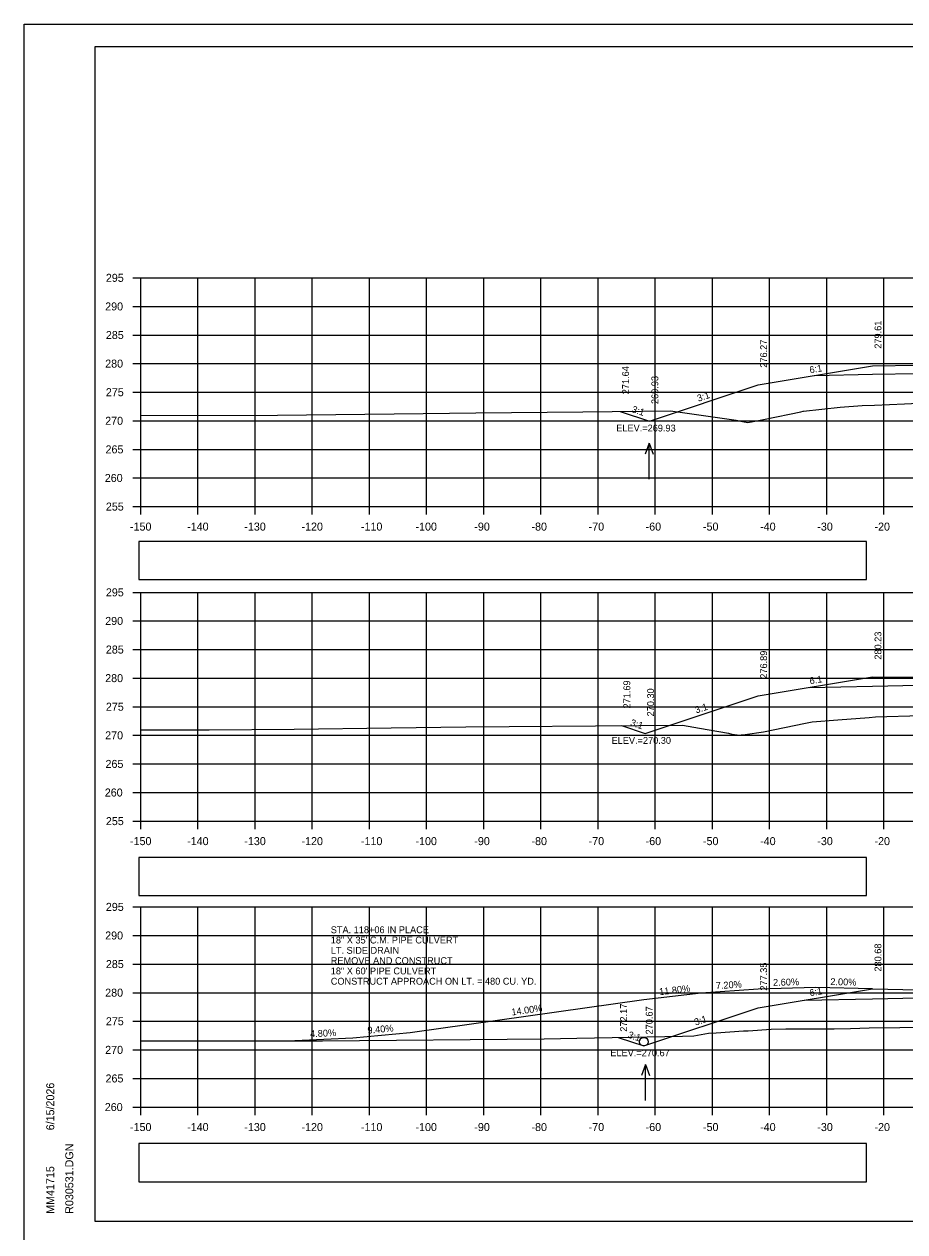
# Model space of a CAD drawing. Extents: x 285 to 4233, y -659 to 3710.
# Drawn here: x 368.9 to 522.9, y 831.7 to 1042.9 of the extents above; entities that cross this region are included whole.
import ezdxf

# ---------------------------------------------------------------- set-up
doc = ezdxf.new("R2010")
doc.units = 0
for name, color, linetype in [('R_Alt Surface', 7, 'Continuous'), ('R_Axis', 7, 'Continuous'), ('R_Axis Annot', 7, 'Continuous'), ('R_Border', 7, 'Continuous'), ('R_Drive', 7, 'Continuous'), ('R_Exist Surface', 7, 'Continuous'), ('R_Fin Surface', 7, 'Continuous'), ('R_Grid', 7, 'Continuous'), ('R_No Plot', 7, 'Continuous'), ('R_Water', 7, 'Continuous'), ('R_Water Annot', 7, 'Continuous'), ('R_Xsect Elev', 7, 'Continuous'), ('R_Xsect Slope', 7, 'Continuous')]:
    doc.layers.add(name, color=color, linetype=linetype)

msp = doc.modelspace()

# ---------------------------------------------------------------- linework, layer by layer
at = {"layer": 'R_Alt Surface'}
for points in [[(507.16, 981.42), (517.28, 981.63), (525.28, 981.79), (551.28, 982.09), (551.28, 982.09), (557.28, 981.97), (566.12, 981.79)], [(506.17, 926.88), (517.28, 927.1), (525.28, 927.26), (551.28, 927.09), (551.28, 927.09), (557.28, 926.97), (566.12, 926.79)], [(505.44, 872.21), (517.28, 872.45), (525.28, 872.61), (551.28, 872.09), (554.58, 872.02), (560.58, 871.9), (569.42, 871.72)]]:
    msp.add_lwpolyline(points, dxfattribs=at)
at = {"layer": 'R_Axis'}
for p, q in [((387.88, 998.5), (389.28, 998.5)), ((389.28, 958.5), (389.28, 998.5)), ((387.88, 993.5), (389.28, 993.5)), ((387.88, 988.5), (389.28, 988.5)), ((387.88, 983.5), (389.28, 983.5)), ((387.88, 978.5), (389.28, 978.5)), ((387.88, 973.5), (389.28, 973.5)), ((387.88, 968.5), (389.28, 968.5)), ((387.88, 963.5), (389.28, 963.5)), ((387.88, 958.5), (389.28, 958.5)), ((389.28, 958.5), (689.28, 958.5)), ((389.28, 957.1), (389.28, 958.5)), ((399.28, 957.1), (399.28, 958.5)), ((409.28, 957.1), (409.28, 958.5)), ((419.28, 957.1), (419.28, 958.5)), ((429.28, 957.1), (429.28, 958.5)), ((439.28, 957.1), (439.28, 958.5)), ((449.28, 957.1), (449.28, 958.5)), ((459.28, 957.1), (459.28, 958.5)), ((469.28, 957.1), (469.28, 958.5)), ((479.28, 957.1), (479.28, 958.5)), ((489.28, 957.1), (489.28, 958.5)), ((499.28, 957.1), (499.28, 958.5)), ((509.28, 957.1), (509.28, 958.5)), ((519.28, 957.1), (519.28, 958.5)), ((387.88, 943.5), (389.28, 943.5)), ((389.28, 903.5), (389.28, 943.5)), ((387.88, 938.5), (389.28, 938.5)), ((387.88, 933.5), (389.28, 933.5)), ((387.88, 928.5), (389.28, 928.5)), ((387.88, 923.5), (389.28, 923.5)), ((387.88, 918.5), (389.28, 918.5)), ((387.88, 913.5), (389.28, 913.5)), ((387.88, 908.5), (389.28, 908.5)), ((387.88, 903.5), (389.28, 903.5)), ((389.28, 903.5), (689.28, 903.5)), ((389.28, 902.1), (389.28, 903.5)), ((399.28, 902.1), (399.28, 903.5)), ((409.28, 902.1), (409.28, 903.5)), ((419.28, 902.1), (419.28, 903.5)), ((429.28, 902.1), (429.28, 903.5)), ((439.28, 902.1), (439.28, 903.5)), ((449.28, 902.1), (449.28, 903.5)), ((459.28, 902.1), (459.28, 903.5)), ((469.28, 902.1), (469.28, 903.5)), ((479.28, 902.1), (479.28, 903.5)), ((489.28, 902.1), (489.28, 903.5)), ((499.28, 902.1), (499.28, 903.5)), ((509.28, 902.1), (509.28, 903.5)), ((519.28, 902.1), (519.28, 903.5)), ((387.88, 888.5), (389.28, 888.5)), ((389.28, 853.5), (389.28, 888.5)), ((387.88, 883.5), (389.28, 883.5)), ((387.88, 878.5), (389.28, 878.5)), ((387.88, 873.5), (389.28, 873.5)), ((387.88, 868.5), (389.28, 868.5)), ((387.88, 863.5), (389.28, 863.5)), ((387.88, 858.5), (389.28, 858.5)), ((387.88, 853.5), (389.28, 853.5)), ((389.28, 853.5), (689.28, 853.5)), ((389.28, 852.1), (389.28, 853.5)), ((399.28, 852.1), (399.28, 853.5)), ((409.28, 852.1), (409.28, 853.5)), ((419.28, 852.1), (419.28, 853.5)), ((429.28, 852.1), (429.28, 853.5)), ((439.28, 852.1), (439.28, 853.5)), ((449.28, 852.1), (449.28, 853.5)), ((459.28, 852.1), (459.28, 853.5)), ((469.28, 852.1), (469.28, 853.5)), ((479.28, 852.1), (479.28, 853.5)), ((489.28, 852.1), (489.28, 853.5)), ((499.28, 852.1), (499.28, 853.5)), ((509.28, 852.1), (509.28, 853.5)), ((519.28, 852.1), (519.28, 853.5))]:
    msp.add_line(p, q, dxfattribs=at)
at = {"layer": 'R_Axis Annot'}
for points in [[(388.91, 945.72), (516.24, 945.72), (516.24, 952.37), (388.91, 952.37)], [(388.91, 890.48), (516.24, 890.48), (516.24, 897.13), (388.91, 897.13)], [(388.91, 840.45), (516.24, 840.45), (516.24, 847.1), (388.91, 847.1)]]:
    msp.add_lwpolyline(points, close=True, dxfattribs=at)
at = {"layer": 'R_Border'}
for p, q in [((381.28, 1038.96), (697.46, 1038.96)), ((381.28, 833.5), (381.28, 1038.96)), ((381.28, 833.5), (381.28, 833.5)), ((697.46, 833.5), (381.28, 833.5))]:
    msp.add_line(p, q, dxfattribs=at)
at = {"layer": 'R_Drive'}
for p, q in [((507.28, 874.38), (497.28, 874.12)), ((517.28, 874.18), (507.28, 874.38)), ((477.28, 872.22), (436.37, 866.5)), ((487.28, 873.4), (477.28, 872.22)), ((497.28, 874.12), (487.28, 873.4)), ((436.37, 866.5), (426.37, 865.56)), ((426.37, 865.56), (416.21, 865.07))]:
    msp.add_line(p, q, dxfattribs=at)
at = {"layer": 'R_Exist Surface'}
for points in [[(389.28, 974.42), (413.19, 974.5), (438.66, 974.76), (447.86, 974.87), (466.62, 975.07), (481.96, 975.24), (484.83, 974.82), (493.45, 973.62), (494.56, 973.36), (495.49, 973.23), (497.62, 973.61), (498.49, 973.78), (504.73, 975.09), (505.13, 975.18), (505.23, 975.19), (511.61, 975.86), (515.46, 976.15), (517.61, 976.24), (522.87, 976.49), (526.54, 976.65)], [(389.28, 919.44), (401.23, 919.48), (416.1, 919.55), (433.05, 919.81), (446.16, 919.98), (476.39, 920.21), (484.02, 920.28), (487.01, 919.73), (492.11, 918.87), (492.68, 918.73), (494.07, 918.5), (494.28, 918.61), (495, 918.63), (498.22, 919.11), (505.56, 920.63), (506.7, 920.87), (511.23, 921.22), (516.71, 921.63), (517.81, 921.71), (525.8, 921.96)], [(389.28, 865.07), (410.14, 865.07), (417.38, 865.07), (421.07, 865.09), (459.84, 865.41), (465.58, 865.52), (484.06, 865.91), (486.04, 865.97), (488.61, 866.4), (489.9, 866.47), (494.72, 866.8), (495.53, 866.8), (499.57, 867.11), (502.1, 867.17), (504.2, 867.2), (510.54, 867.2), (513.42, 867.25), (516.69, 867.33), (522.05, 867.41), (527.13, 867.46)]]:
    msp.add_lwpolyline(points, dxfattribs=at)
at = {"layer": 'R_Fin Surface'}
for points in [[(473.13, 975.14), (478.25, 973.43), (497.28, 979.78), (517.28, 983.11), (525.28, 983.2), (527.28, 983.23), (551.28, 983.5), (557.28, 983.26), (581.28, 979.26), (587.84, 977.08)], [(473.35, 920.19), (477.5, 918.81), (497.28, 925.4), (517.28, 928.73), (525.28, 928.68), (527.28, 928.66), (551.28, 928.5), (557.28, 928.26), (581.28, 924.26), (586.78, 922.43)], [(472.78, 865.67), (477.26, 864.18), (497.28, 870.85), (517.28, 874.18), (525.28, 874.02), (527.28, 873.98), (551.28, 873.5), (554.58, 873.44), (560.58, 873.2), (584.58, 869.2), (592.36, 866.6)]]:
    msp.add_lwpolyline(points, dxfattribs=at)
at = {"layer": 'R_Grid'}
for p, q in [((389.28, 998.5), (689.28, 998.5)), ((389.28, 958.5), (389.28, 998.5)), ((399.28, 958.5), (399.28, 998.5)), ((409.28, 958.5), (409.28, 998.5)), ((419.28, 958.5), (419.28, 998.5)), ((429.28, 958.5), (429.28, 998.5)), ((439.28, 958.5), (439.28, 998.5)), ((449.28, 958.5), (449.28, 998.5)), ((459.28, 958.5), (459.28, 998.5)), ((469.28, 958.5), (469.28, 998.5)), ((479.28, 958.5), (479.28, 998.5)), ((489.28, 958.5), (489.28, 998.5)), ((499.28, 958.5), (499.28, 998.5)), ((509.28, 958.5), (509.28, 998.5)), ((519.28, 958.5), (519.28, 998.5)), ((389.28, 993.5), (689.28, 993.5)), ((389.28, 988.5), (689.28, 988.5)), ((389.28, 983.5), (689.28, 983.5)), ((389.28, 978.5), (689.28, 978.5)), ((389.28, 973.5), (689.28, 973.5)), ((389.28, 968.5), (689.28, 968.5)), ((389.28, 963.5), (689.28, 963.5)), ((389.28, 958.5), (689.28, 958.5)), ((389.28, 943.5), (689.28, 943.5)), ((389.28, 903.5), (389.28, 943.5)), ((399.28, 903.5), (399.28, 943.5)), ((409.28, 903.5), (409.28, 943.5)), ((419.28, 903.5), (419.28, 943.5)), ((429.28, 903.5), (429.28, 943.5)), ((439.28, 903.5), (439.28, 943.5)), ((449.28, 903.5), (449.28, 943.5)), ((459.28, 903.5), (459.28, 943.5)), ((469.28, 903.5), (469.28, 943.5)), ((479.28, 903.5), (479.28, 943.5)), ((489.28, 903.5), (489.28, 943.5)), ((499.28, 903.5), (499.28, 943.5)), ((509.28, 903.5), (509.28, 943.5)), ((519.28, 903.5), (519.28, 943.5)), ((389.28, 938.5), (689.28, 938.5)), ((389.28, 933.5), (689.28, 933.5)), ((389.28, 928.5), (689.28, 928.5)), ((389.28, 923.5), (689.28, 923.5)), ((389.28, 918.5), (689.28, 918.5)), ((389.28, 913.5), (689.28, 913.5)), ((389.28, 908.5), (689.28, 908.5)), ((389.28, 903.5), (689.28, 903.5)), ((389.28, 888.5), (689.28, 888.5)), ((389.28, 853.5), (389.28, 888.5)), ((399.28, 853.5), (399.28, 888.5)), ((409.28, 853.5), (409.28, 888.5)), ((419.28, 853.5), (419.28, 888.5)), ((429.28, 853.5), (429.28, 888.5)), ((439.28, 853.5), (439.28, 888.5)), ((449.28, 853.5), (449.28, 888.5)), ((459.28, 853.5), (459.28, 888.5)), ((469.28, 853.5), (469.28, 888.5)), ((479.28, 853.5), (479.28, 888.5)), ((489.28, 853.5), (489.28, 888.5)), ((499.28, 853.5), (499.28, 888.5)), ((509.28, 853.5), (509.28, 888.5)), ((519.28, 853.5), (519.28, 888.5)), ((389.28, 883.5), (689.28, 883.5)), ((389.28, 878.5), (689.28, 878.5)), ((389.28, 873.5), (689.28, 873.5)), ((389.28, 868.5), (689.28, 868.5)), ((389.28, 863.5), (689.28, 863.5)), ((389.28, 858.5), (689.28, 858.5)), ((389.28, 853.5), (689.28, 853.5))]:
    msp.add_line(p, q, dxfattribs=at)
at = {"layer": 'R_No Plot'}
msp.add_line((368.88, 1042.86), (702.21, 1042.86), dxfattribs=at)
for points in [[(368.87, 1042.86), (702.21, 1042.86), (702.21, 829.52), (368.87, 829.52)], [(615.2, 1038.96), (634.82, 1038.96), (634.82, 1029.08), (650.93, 1029.08), (674.13, 1029.08), (674.25, 1000.93), (697.46, 1000.93), (697.46, 833.5), (381.28, 833.5), (381.28, 1038.96)]]:
    msp.add_lwpolyline(points, close=True, dxfattribs=at)
at = {"layer": 'R_Water'}
msp.add_circle((477.26, 864.93), 0.75, dxfattribs=at)
at = {"layer": 'R_Water Annot'}
for p, q in [((478.23, 969.6), (477.53, 967.68)), ((478.23, 963.31), (478.23, 969.6)), ((478.23, 969.6), (478.93, 967.68)), ((477.55, 860.94), (476.85, 859.02)), ((477.55, 854.65), (477.55, 860.94)), ((477.55, 860.94), (478.25, 859.02))]:
    msp.add_line(p, q, dxfattribs=at)

# ---------------------------------------------------------------- texts
at = {"layer": 'R_Axis Annot'}
for s, p in [('295', (383.17, 997.8)), ('290', (383.05, 992.8)), ('285', (383.17, 987.8)), ('280', (383.05, 982.8)), ('275', (383.17, 977.8)), ('270', (383.05, 972.8)), ('265', (383.11, 967.8)), ('260', (382.98, 962.8)), ('255', (383.17, 957.8)), ('-150', (387.39, 954.3)), ('-140', (397.39, 954.3)), ('-130', (407.39, 954.3)), ('-120', (417.39, 954.3)), ('-110', (427.79, 954.3)), ('-100', (437.33, 954.3)), ('-90', (447.62, 954.3)), ('-80', (457.62, 954.3)), ('-70', (467.62, 954.3)), ('-60', (477.59, 954.3)), ('-50', (487.62, 954.3)), ('-40', (497.62, 954.3)), ('-30', (507.62, 954.3)), ('-20', (517.62, 954.3)), ('295', (383.17, 942.8)), ('290', (383.05, 937.8)), ('285', (383.17, 932.8)), ('280', (383.05, 927.8)), ('275', (383.17, 922.8)), ('270', (383.05, 917.8)), ('265', (383.11, 912.8)), ('260', (382.98, 907.8)), ('255', (383.17, 902.8)), ('-150', (387.39, 899.3)), ('-140', (397.39, 899.3)), ('-130', (407.39, 899.3)), ('-120', (417.39, 899.3)), ('-110', (427.79, 899.3)), ('-100', (437.33, 899.3)), ('-90', (447.62, 899.3)), ('-80', (457.62, 899.3)), ('-70', (467.62, 899.3)), ('-60', (477.59, 899.3)), ('-50', (487.62, 899.3)), ('-40', (497.62, 899.3)), ('-30', (507.62, 899.3)), ('-20', (517.62, 899.3)), ('295', (383.17, 887.8)), ('290', (383.05, 882.8)), ('285', (383.17, 877.8)), ('280', (383.05, 872.8)), ('275', (383.17, 867.8)), ('270', (383.05, 862.8)), ('265', (383.11, 857.8)), ('260', (382.98, 852.8)), ('-150', (387.39, 849.3)), ('-140', (397.39, 849.3)), ('-130', (407.39, 849.3)), ('-120', (417.39, 849.3)), ('-110', (427.79, 849.3)), ('-100', (437.33, 849.3)), ('-90', (447.62, 849.3)), ('-80', (457.62, 849.3)), ('-70', (467.62, 849.3)), ('-60', (477.59, 849.3)), ('-50', (487.62, 849.3)), ('-40', (497.62, 849.3)), ('-30', (507.62, 849.3)), ('-20', (517.62, 849.3))]:
    msp.add_text(s, height=1.4, dxfattribs=at).set_placement(p)
at = {"layer": 'R_Border'}
for s, p in [('6/15/2026', (374.14, 849.43)), ('R030531.DGN', (377.47, 834.83)), ('MM41715', (374.14, 834.83))]:
    msp.add_text(s, height=1.4, rotation=90, dxfattribs=at).set_placement(p)
at = {"layer": 'R_Water Annot'}
for s, p in [('STA. 118+06 IN PLACE', (422.51, 883.9)), ('18" X 35\' C.M. PIPE CULVERT', (422.51, 882.1)), ('LT. SIDE DRAIN', (422.51, 880.3)), ('REMOVE AND CONSTRUCT', (422.51, 878.5)), ('18" X 60\' PIPE CULVERT', (422.51, 876.7)), ('CONSTRUCT APPROACH ON LT. = 480 CU. YD.', (422.51, 874.9))]:
    msp.add_text(s, height=1.2, dxfattribs=at).set_placement(p)
at = {"layer": 'R_Xsect Elev'}
for s, rotation, p in [('279.61', 90, (518.83, 986.11)), ('276.27', 90, (498.83, 982.78)), ('271.64', 90, (474.68, 978.14)), ('269.93', 90, (479.8, 976.43)), ('280.23', 90, (518.83, 931.73)), ('276.89', 90, (498.83, 928.4)), ('271.69', 90, (474.9, 923.19)), ('270.30', 90, (479.05, 921.81)), ('280.68', 90, (518.83, 877.18)), ('277.35', 90, (498.83, 873.85)), ('11.80%', 6.7298, (480.03, 873.05)), ('7.20%', 4.1182, (489.9, 874.09)), ('2.60%', 1.4894, (499.89, 874.69)), ('2.00%', 358.8542, (509.89, 874.83)), ('14.00%', 7.9696, (454.19, 869.5)), ('272.17', 90, (474.33, 866.67)), ('270.67', 90, (478.81, 866.2)), ('4.80%', 2.7481, (418.92, 865.7)), ('9.40%', 5.37, (428.99, 866.31))]:
    msp.add_text(s, height=1.2, rotation=rotation, dxfattribs=at).set_placement(p)
for s, p in [('ELEV.=269.93', (472.45, 971.63)), ('ELEV.=270.30', (471.63, 917.01)), ('ELEV.=270.67', (471.41, 862.38))]:
    msp.add_text(s, height=1.2, dxfattribs=at).set_placement(p)
at = {"layer": 'R_Xsect Slope'}
for s, rotation, p in [('6:1', 9.4623, (506.35, 981.79)), ('3:1', 18.4349, (486.82, 976.82)), ('3:1', 341.5651, (475.06, 975.03)), ('6:1', 9.4623, (506.35, 927.42)), ('3:1', 18.4349, (486.44, 922.31)), ('3:1', 341.5651, (474.8, 920.24)), ('6:1', 9.4623, (506.35, 872.87)), ('3:1', 18.4349, (486.32, 867.73)), ('3:1', 341.5651, (474.39, 865.66))]:
    msp.add_text(s, height=1.2, rotation=rotation, dxfattribs=at).set_placement(p)

doc.saveas('drawing.dxf')
